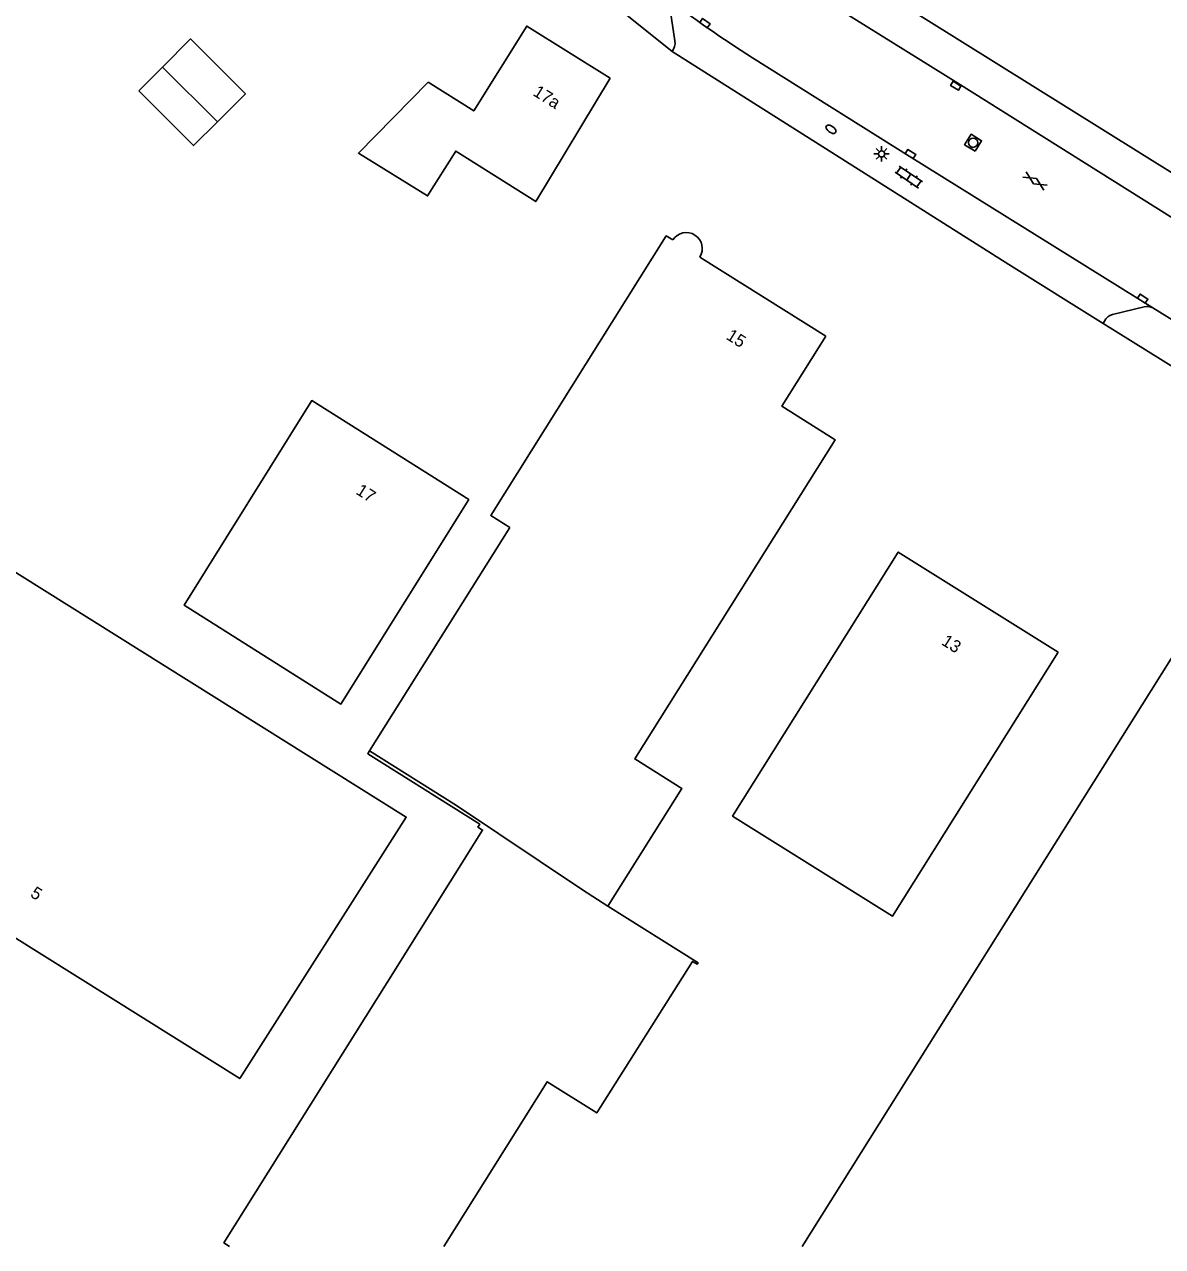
# Model space of a CAD drawing. Extents: x 136000 to 141014, y 402000 to 403500.
# Drawn here: x 139577.5 to 139669.9, y 402000 to 402099.2 of the extents above; entities that cross this region are included whole.
import ezdxf

# ---------------------------------------------------------------- set-up
doc = ezdxf.new("R2010")
doc.units = 0
for name, color, linetype in [('gg-afsc-hekwerk', 7, 'Continuous'), ('gg-anno-huisnummerreeks BGT', 7, 'Continuous'), ('gg-bbg-gedigitaliseerde bebouwing', 7, 'Continuous'), ('gg-bbg-gedigitaliseerde bijgebouw', 7, 'Continuous'), ('gg-bbg-hoofdgebouw', 7, 'Continuous'), ('gg-bbg-luifel en loopbrug', 7, 'Continuous'), ('gg-bbg-tussenscheiding', 7, 'Continuous'), ('gg-knt-verharding', 7, 'Continuous'), ('gt-grn-groengrens', 7, 'Continuous'), ('gt-grn-vlakafsluiter', 7, 'Continuous'), ('gt-symb-brandkraan', 7, 'Continuous'), ('gt-symb-gesloten verharding', 7, 'Continuous'), ('gt-symb-klinker verharding', 7, 'Continuous'), ('gt-symb-kolk', 7, 'Continuous'), ('gt-symb-lichtmast', 7, 'Continuous'), ('gt-symb-rioolschacht', 7, 'Continuous')]:
    doc.layers.add(name, color=color, linetype=linetype)

# ---------------------------------------------------------------- blocks, each defined once
blk = doc.blocks.new('gt0-GESVH1')
at = {"layer": 'gt-symb-gesloten verharding'}
for p, q in [((-0.992, -0.261), (0.008, 0.239)), ((0.008, -0.261), (-0.992, 0.239)), ((0.008, 0.239), (1.008, -0.261)), ((1.008, 0.239), (0.008, -0.261))]:
    blk.add_line(p, q, dxfattribs=at)
blk = doc.blocks.new('gt0-KL1')
at = {"layer": 'gt-symb-klinker verharding'}
for p, q in [((-1.15, 0.3), (1.15, 0.3)), ((-1, -0.3), (-1, 0.3)), ((-0.5, 0.3), (-0.5, 0.45)), ((0, -0.3), (0, 0.3)), ((0.5, 0.3), (0.5, 0.45)), ((1, -0.3), (1, 0.3)), ((-1.15, -0.3), (1.15, -0.3)), ((-0.5, -0.45), (-0.5, -0.3)), ((0.5, -0.45), (0.5, -0.3))]:
    blk.add_line(p, q, dxfattribs=at)
blk = doc.blocks.new('gt0-KOLK')
at = {"layer": 'gt-symb-kolk'}
blk.add_lwpolyline([(0, 0), (0.375, 0), (0.375, 0.4), (-0.375, 0.4), (-0.375, 0), (0, 0)], dxfattribs=at)
blk = doc.blocks.new('gt0-LMAST')
at = {"layer": 'gt-symb-lichtmast'}
for p, q in [((-0.182, 0.173), (-0.447, 0.438)), ((-0.005, 0.246), (-0.005, 0.621)), ((0.172, 0.173), (0.437, 0.438)), ((-0.255, -0.004), (-0.63, -0.004)), ((-0.182, -0.181), (-0.447, -0.446)), ((-0.005, -0.254), (-0.005, -0.629)), ((0.437, -0.446), (0.172, -0.181)), ((0.245, -0.004), (0.62, -0.004))]:
    blk.add_line(p, q, dxfattribs=at)
blk.add_circle((-0.005, -0.004), 0.25, dxfattribs=at)
blk = doc.blocks.new('gt0-RS')
at = {"layer": 'gt-symb-rioolschacht'}
blk.add_lwpolyline([(-0.5, -0.5), (0.5, -0.5), (0.5, 0.5), (-0.5, 0.5)], close=True, dxfattribs=at)
blk.add_circle((0, 0), 0.375, dxfattribs=at)
blk = doc.blocks.new('gt0-BR')
at = {"layer": 'gt-symb-brandkraan'}
for centre, radius, start, end in [((-0.244, 0), 0.206, 107.56694, 252.43307), ((0.599, -2.664), 3, 106.89205, 107.56694), ((0, -0.691), 0.938, 73.10799, 106.89205), ((-0.599, -2.664), 3, 72.43309, 73.10799), ((0.244, 0), 0.206, 287.56695, 72.43309), ((0.599, 2.664), 3, 252.43307, 253.10797), ((0, 0.691), 0.938, 253.10797, 286.89206), ((-0.599, 2.664), 3, 286.89206, 287.56695)]:
    blk.add_arc(centre, radius, start, end, dxfattribs=at)

msp = doc.modelspace()

# ---------------------------------------------------------------- linework, layer by layer
at = {"layer": 'gg-afsc-hekwerk'}
for p, q in [((139665.059, 402074.966), (139657.393, 402079.756)), ((139678.646, 402066.477), (139665.059, 402074.966))]:
    msp.add_line(p, q, dxfattribs=at)
at = {"layer": 'gg-bbg-gedigitaliseerde bebouwing'}
msp.add_lwpolyline([(139610.25, 402094.553), (139604.6, 402088.8), (139610.22, 402085.33), (139612.5, 402088.96), (139619, 402084.87), (139625.024, 402094.889)], dxfattribs=at)
at = {"layer": 'gg-bbg-gedigitaliseerde bijgebouw'}
for p, q in [((139588.702, 402095.787), (139586.766, 402093.849)), ((139593.151, 402091.345), (139588.702, 402095.787))]:
    msp.add_line(p, q, dxfattribs=at)
msp.add_lwpolyline([(139586.766, 402093.849), (139591.216, 402089.407), (139593.151, 402091.345)], dxfattribs=at)
at = {"layer": 'gg-bbg-hoofdgebouw'}
for p, q in [((139642.549, 402073.93), (139632.32, 402080.35)), ((139616.899, 402058.395), (139605.492, 402040.248)), ((139640.618, 402000), (139674.659, 402054.27))]:
    msp.add_line(p, q, dxfattribs=at)
for points in [[(139625.024, 402094.889), (139618.261, 402099.112), (139613.965, 402092.233), (139610.25, 402094.553)], [(139630.128, 402081.753), (139629.59, 402082.08), (139615.339, 402059.374), (139616.899, 402058.395)], [(139624.85, 402027.639), (139630.853, 402037.212), (139627.032, 402039.608), (139643.297, 402065.527), (139638.977, 402068.238), (139642.549, 402073.93)], [(139613.553, 402060.668), (139600.808, 402068.703), (139590.446, 402052.097), (139603.183, 402044.056), (139613.553, 402060.668)], [(139557.65, 402037), (139571.19, 402058.22), (139608.48, 402034.88), (139594.969, 402013.64), (139557.65, 402037)], [(139661.396, 402048.266), (139648.423, 402056.4), (139634.975, 402034.956), (139647.948, 402026.821), (139661.396, 402048.266)], [(139605.492, 402040.248), (139605.35, 402040.023), (139614.451, 402034.301), (139614.302, 402034.064), (139614.683, 402033.825), (139606.935, 402021.454)], [(139611.536, 402000), (139619.935, 402013.383), (139623.954, 402010.851), (139631.709, 402023.162), (139632.09, 402022.922), (139632.17, 402023.049), (139624.85, 402027.639)], [(139594.143, 402000), (139593.68, 402000.29), (139606.935, 402021.454)]]:
    msp.add_lwpolyline(points, dxfattribs=at)
msp.add_arc((139631.219, 402081.044), 1.301, 327.78867, 146.96839, dxfattribs=at)
at = {"layer": 'gg-bbg-luifel en loopbrug'}
msp.add_lwpolyline([(139593.151, 402091.345), (139595.428, 402093.626), (139590.979, 402098.068), (139588.702, 402095.787)], dxfattribs=at)
at = {"layer": 'gg-bbg-tussenscheiding'}
msp.add_lwpolyline([(139624.85, 402027.639), (139622.778, 402028.978), (139612.57, 402035.81), (139605.492, 402040.248)], dxfattribs=at)
at = {"layer": 'gg-knt-verharding'}
for p, q in [((139640.587, 402105.969), (139670.904, 402087.044)), ((139630.295, 402097.907), (139629.843, 402100.827)), ((139668.402, 402076.317), (139665.815, 402075.692)), ((139677.852, 402070.768), (139669.091, 402076.231)), ((139665.175, 402075.151), (139665.059, 402074.966))]:
    msp.add_line(p, q, dxfattribs=at)
for points in [[(139671.671, 402082.93), (139653.253, 402094.473), (139639.599, 402102.997)], [(139669.091, 402076.231), (139649.317, 402088.561), (139636.586, 402096.544)]]:
    msp.add_lwpolyline(points, dxfattribs=at)
for centre, radius, start, end in [((139694.679, 402187.704), 108.097, 232.89527, 237.49207), ((139629.27, 402097.73), 1.04, 319.75748, 9.80082), ((139666.059, 402074.754), 0.969, 104.58731, 155.8292), ((139668.64, 402075.422), 0.926, 60.86828, 104.90216)]:
    msp.add_arc(centre, radius, start, end, dxfattribs=at)
at = {"layer": 'gt-grn-groengrens'}
msp.add_lwpolyline([(139630.064, 402097.058), (139626.538, 402099.887), (139624.084, 402101.997), (139621.683, 402104.167)], dxfattribs=at)
at = {"layer": 'gt-grn-vlakafsluiter'}
msp.add_line((139657.393, 402079.756), (139630.064, 402097.058), dxfattribs=at)

# ---------------------------------------------------------------- block references
at = {"layer": 'gt-symb-brandkraan', "rotation": -36.58342113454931}
msp.add_blockref('gt0-BR', (139642.959, 402090.739), dxfattribs=at)
at = {"layer": 'gt-symb-gesloten verharding', "rotation": -32.00538320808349}
msp.add_blockref('gt0-GESVH1', (139659.53, 402086.541), dxfattribs=at)
at = {"layer": 'gt-symb-klinker verharding', "rotation": -34.11906284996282}
msp.add_blockref('gt0-KL1', (139649.286, 402086.858), dxfattribs=at)
at = {"layer": 'gt-symb-kolk'}
for p, rotation in [((139632.614, 402099.2), -35.024873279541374), ((139652.987, 402094.104), -32.00538320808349), ((139649.317, 402088.561), -32.08436154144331), ((139668.165, 402076.812), -32.132895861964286)]:
    msp.add_blockref('gt0-KOLK', p, dxfattribs=dict(at, rotation=rotation))
at = {"layer": 'gt-symb-lichtmast'}
msp.add_blockref('gt0-LMAST', (139647.075, 402088.743), dxfattribs=at)
at = {"layer": 'gt-symb-rioolschacht', "rotation": 58.407508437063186}
msp.add_blockref('gt0-RS', (139654.503, 402089.644), dxfattribs=at)

# ---------------------------------------------------------------- texts
at = {"layer": 'gg-anno-huisnummerreeks BGT'}
for s, rotation, p in [('17a', 328, (139618.7, 402093.534)), ('15', 327.9, (139634.385, 402073.741)), ('17', 327.8, (139604.326, 402061.165)), ('13', 327.9, (139651.861, 402048.933)), ('5', 327.9, (139577.888, 402028.461))]:
    msp.add_text(s, height=1, rotation=rotation, dxfattribs=at).set_placement(p)

doc.saveas('drawing.dxf')
